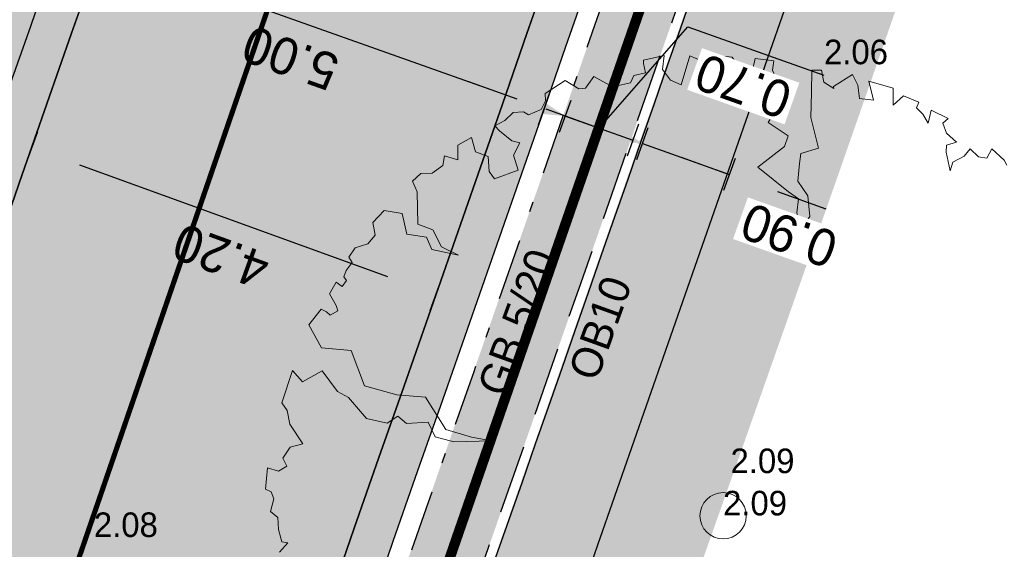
# Model space of a CAD drawing. Header units: metres. Extents: x 134157 to 138734, y 451157 to 455772.
# Tile 828 of 1056: x 136712.62 to 136722.24, y 454217.56 to 454222.73. Entities that reach past the tile are written whole.
import ezdxf

# ---------------------------------------------------------------- set-up
doc = ezdxf.new("R2010")
doc.units = ezdxf.units.M
for name, pattern in [('CENTER__G5', [2.4, 1.5, -0.3, 0.3, -0.3]), ('DASHDOT__G2', [1.2, 0.6, -0.3, 0, -0.3]), ('HIDDEN__G5', [1.125, 0.75, -0.375]), ('TR18X20__G2', [2.5999999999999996, 1, -0.4, 0, -0.4, 0, -0.4, 0, -0.4])]:
    doc.linetypes.add(name, pattern=pattern)
doc.layers.add('-DR-alg-hulplijnen kantverharding asflast nieuwe fietsstraat', color=7, linetype='Continuous', true_color=0xff9429, plot=False)
doc.layers.add('-DR-bs-boom', color=253, linetype='Continuous', lineweight=13)
for name, color, linetype in [('-DR-bs-rio-DWA Jutfaseweg', 253, 'Continuous'), ('-DR-bs-txt-hoogtemaat', 253, 'Continuous'), ('-DR-nw-maatvoering', 3, 'Continuous'), ('-DR-nw-rio-HWA 160', 170, 'CENTER__G5'), ('-DR-nw-vh-band 10x20 ob', 2, 'HIDDEN__G5'), ('-DR-nw-vh-band 18-20x25', 2, 'TR18X20__G2'), ('-DR-nw-vh-band 5-20x25', 2, 'DASHDOT__G2'), ('-DR-nw-vh-kantverharding', 3, 'Continuous'), ('-DR-nw-vh-txt-kantopsluitingen', 2, 'Continuous')]:
    doc.layers.add(name, color=color, linetype=linetype)
doc.layers.add('-DR-nw-gr-arc-gras', color=7, linetype='Continuous', true_color=0xb5d5a4)
for name, color, linetype, lineweight, true_color in [('-DR-nw-vh-arc-asfalt fietsstraat rood', 7, 'Continuous', 9, 0xdfbfc7), ('-DR-nw-vh-arc-sbs df Drainflow', 7, 'Continuous', 9, 0xb9747c), ('-DR-nw-vh-arc-sbs kf bruinrood rabat halfsteens', 7, 'Continuous', 9, 0xb88485)]:
    doc.layers.add(name, color=color, linetype=linetype, lineweight=lineweight, true_color=true_color)
doc.layers.add('-DR-nw-vh-arc-halfverharding stabilizer', color=7, linetype='Continuous', lineweight=9, true_color=0xe2e1c1, transparency=0.1)
doc.layers.add('-DR-nw-vh-kantverharding halfverharding stabilizer', color=7, linetype='Continuous', true_color=0xe2e1c1, transparency=0.1)
doc.styles.add('Drong', font='txt', dxfattribs={"height": 1.8})
doc.dimstyles.new('Drong', dxfattribs={"dimtxt": 1.8, "dimasz": 2.5, "dimexe": 0, "dimexo": 0, "dimgap": 0.9, "dimtad": 1, "dimzin": 0, "dimdsep": 46, "dimtxsty": 'Drong', "dimblk": 'dimblk-wit', "dimcen": 0, "dimse1": 1, "dimse2": 1, "dimclrd": 256, "dimclre": 1, "dimclrt": 7, "dimadec": 0, "dimazin": 0, "dimtfac": 1, "dimtmove": 0, "dimatfit": 3, "dimfxl": 1, "dimtolj": 1, "dimtzin": 0, "dimarcsym": 0})
pattern_1 = [(115.3356253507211, (136419.7180158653, 453326.2367068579), (-0.2236810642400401, -0.1059037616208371), [0.06, -0.187485]), (205.3356253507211, (136419.7180158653, 453326.2367068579), (0.1059037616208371, -0.22368106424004), [0.06, -0.187485])]

# ---------------------------------------------------------------- blocks, each defined once
blk = doc.blocks.new('Boom bestaand 1')
blk.add_lwpolyline([(-0.2270861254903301, 0.4339209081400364), (-0.2330585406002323, 0.4330255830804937), (-0.2498892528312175, 0.4257264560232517), (-0.242749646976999, 0.416712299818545), (-0.2476345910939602, 0.4092003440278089), (-0.2589076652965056, 0.4043176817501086), (-0.2543983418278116, 0.3953035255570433), (-0.2532710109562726, 0.3814065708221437), (-0.2457557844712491, 0.3746459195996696), (-0.2660470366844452, 0.3787774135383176), (-0.2728107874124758, 0.3821577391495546), (-0.2716834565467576, 0.3934255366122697), (-0.2848353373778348, 0.3874160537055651), (-0.2964840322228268, 0.3881672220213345), (-0.2987384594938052, 0.3953035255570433), (-0.3145206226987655, 0.3821577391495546), (-0.3028719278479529, 0.3735190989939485), (-0.3141447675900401, 0.3720167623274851), (-0.3231631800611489, 0.3686364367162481), (-0.3276722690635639, 0.3731435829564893), (-0.3404482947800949, 0.3607491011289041), (-0.3359389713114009, 0.3464764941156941), (-0.3526397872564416, 0.353711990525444), (-0.3702979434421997, 0.3325317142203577), (-0.3491079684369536, 0.3290017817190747), (-0.3568775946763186, 0.3155875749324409), (-0.37100416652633, 0.3198237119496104), (-0.3837182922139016, 0.3191176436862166), (-0.3801864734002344, 0.2951135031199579), (-0.3780675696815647, 0.2944074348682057), (-0.3886625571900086, 0.2873474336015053), (-0.4013764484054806, 0.2901714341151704), (-0.4056142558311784, 0.2802872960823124), (-0.3837182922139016, 0.2704032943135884), (-0.3589967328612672, 0.2591071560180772), (-0.3250928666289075, 0.2534590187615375), (-0.327212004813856, 0.2336908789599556), (-0.3180296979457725, 0.228042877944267), (-0.3010777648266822, 0.2188648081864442), (-0.2820069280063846, 0.2223948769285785), (-0.2608169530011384, 0.2153347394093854), (-0.2523411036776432, 0.2012146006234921), (-0.2699992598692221, 0.2040386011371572), (-0.2834196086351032, 0.2118046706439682), (-0.2947208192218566, 0.2047446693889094), (-0.3321562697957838, 0.1849765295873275), (-0.3413385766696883, 0.2202768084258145), (-0.350520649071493, 0.2287488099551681), (-0.3724168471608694, 0.2146288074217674), (-0.3879560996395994, 0.2358089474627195), (-0.4042018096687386, 0.2414569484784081), (-0.4225661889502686, 0.2414569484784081), (-0.4315337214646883, 0.2467254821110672), (-0.4415591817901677, 0.229188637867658), (-0.4324549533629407, 0.2223948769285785), (-0.435986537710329, 0.2110987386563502), (-0.4423434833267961, 0.2082747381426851), (-0.4530205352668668, 0.2066837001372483), (-0.4612717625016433, 0.1920817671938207), (-0.457176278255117, 0.18003446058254), (-0.4670650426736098, 0.170150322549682), (-0.472715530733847, 0.1652082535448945), (-0.4472877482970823, 0.1440281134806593), (-0.4564700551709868, 0.1355561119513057), (-0.4705966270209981, 0.1320260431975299), (-0.4840167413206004, 0.1397921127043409), (-0.4882547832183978, 0.1171998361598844), (-0.4847231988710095, 0.1157878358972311), (-0.4748346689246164, 0.1136699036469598), (-0.4769535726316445, 0.1009617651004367), (-0.4713028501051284, 0.09460769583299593), (-0.4748346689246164, 0.0748395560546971), (-0.4931990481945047, 0.06071941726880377), (-0.4854294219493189, 0.04730521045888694), (-0.4875485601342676, 0.04024520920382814), (-0.5016751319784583, 0.03036107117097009), (-0.4974370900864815, 0.00494493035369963), (-0.4896674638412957, 0.002120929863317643), (-0.4832352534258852, -0.006023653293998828), (-0.4832352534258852, -0.0211265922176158), (-0.4885680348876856, -0.02468023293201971), (-0.4921233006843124, -0.03534115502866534), (-0.4876793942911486, -0.04689045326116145), (-0.4867905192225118, -0.05932826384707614), (-0.4796799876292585, -0.05666299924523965), (-0.4645700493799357, -0.04866734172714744), (-0.459237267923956, -0.04156006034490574), (-0.449460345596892, -0.05310935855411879), (-0.4325726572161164, -0.05488624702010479), (-0.4341562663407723, -0.082442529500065), (-0.4438616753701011, -0.08442230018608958), (-0.4591129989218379, -0.0788789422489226), (-0.4694125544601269, -0.08976781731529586), (-0.4852582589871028, -0.08739209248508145), (-0.4834755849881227, -0.1044182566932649), (-0.4690165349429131, -0.1107536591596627), (-0.4787219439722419, -0.1222364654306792), (-0.4698088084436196, -0.1279778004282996), (-0.4666397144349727, -0.1420344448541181), (-0.471197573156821, -0.1534835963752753), (-0.4672833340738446, -0.1649416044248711), (-0.4544219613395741, -0.1649416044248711), (-0.4219893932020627, -0.1780763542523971), (-0.409966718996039, -0.1657799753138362), (-0.389277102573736, -0.1643826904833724), (-0.3736199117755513, -0.1512478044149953), (-0.3909544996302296, -0.175281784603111), (-0.4052137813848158, -0.175281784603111), (-0.4169567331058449, -0.1934470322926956), (-0.4393239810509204, -0.1892550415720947), (-0.4502279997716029, -0.2060228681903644), (-0.4429587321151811, -0.2225112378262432), (-0.4293484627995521, -0.2253992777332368), (-0.4239762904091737, -0.2366267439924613), (-0.4254414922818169, -0.2510271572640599), (-0.418848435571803, -0.2612782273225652), (-0.4122553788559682, -0.2603019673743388), (-0.4066391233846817, -0.2695767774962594), (-0.4012669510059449, -0.2747023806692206), (-0.3966274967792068, -0.2734819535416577), (-0.3924762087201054, -0.2805602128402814), (-0.3993135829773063, -0.2847094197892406), (-0.3905228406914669, -0.2961809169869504), (-0.3763599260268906, -0.2947164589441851), (-0.3702552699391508, -0.2952046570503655), (-0.3690343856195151, -0.3047234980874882), (-0.3739181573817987, -0.307164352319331), (-0.3790460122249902, -0.3110695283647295), (-0.3685879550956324, -0.3301182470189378), (-0.3402060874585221, -0.3273904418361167), (-0.3249566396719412, -0.2991245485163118), (-0.2839884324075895, -0.301203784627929), (-0.2610645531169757, -0.2728350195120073), (-0.2463278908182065, -0.2450116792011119), (-0.2053925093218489, -0.2390105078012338), (-0.1868351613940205, -0.2166427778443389), (-0.1742816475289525, -0.1980938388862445), (-0.189564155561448, -0.2362827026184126), (-0.2026635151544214, -0.2526493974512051), (-0.2201291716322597, -0.2531949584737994), (-0.2283163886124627, -0.2755626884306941), (-0.2392323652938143, -0.2810182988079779), (-0.2370492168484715, -0.2946571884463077), (-0.2506941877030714, -0.313205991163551), (-0.2790760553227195, -0.3219349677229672), (-0.2898422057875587, -0.3303738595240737), (-0.3172829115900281, -0.3367933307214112), (-0.3145534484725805, -0.3612149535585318), (-0.3303818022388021, -0.3661248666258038), (-0.3025457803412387, -0.3906749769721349), (-0.2927212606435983, -0.3884927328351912), (-0.2779845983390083, -0.3917659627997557), (-0.2528775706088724, -0.3874016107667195), (-0.2548309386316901, -0.4015582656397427), (-0.2470641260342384, -0.4137096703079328), (-0.2372707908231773, -0.4130346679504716), (-0.235920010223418, -0.4234984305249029), (-0.2440246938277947, -0.4329495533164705), (-0.2234253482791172, -0.4440884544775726), (-0.2183598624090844, -0.4397003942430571), (-0.2102551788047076, -0.4400378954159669), (-0.1991112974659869, -0.448814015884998), (-0.1899934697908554, -0.4440884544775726), (-0.1778364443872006, -0.4484763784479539), (-0.1639910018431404, -0.4505016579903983), (-0.1606139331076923, -0.4451010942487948), (-0.1548731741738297, -0.4572524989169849)])
blk.add_circle((0, 0), 0.02512965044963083)
blk = doc.blocks.new('dimblk-wit')
at = {"color": 7}
blk.add_line((2.842170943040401e-14, -0.3333333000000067), (-2.842170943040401e-14, 0.3333333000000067), dxfattribs=at)
blk.add_solid([(0, 0), (-0.7999999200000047, 0.1999999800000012), (-0.7999999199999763, -0.1999999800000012)], dxfattribs=at)
blk = doc.blocks.new('*D268')
at = {"layer": '-DR-nw-maatvoering', "lineweight": -2, "transparency": 16777216}
blk.add_line((136717.2726462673, 454222.0302462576), (136713.5037880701, 454223.3702865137), dxfattribs=at)
at = {"layer": 'Defpoints', "color": 0, "transparency": 16777216}
for p in [(136713.0326807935, 454223.5377915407), (136713.0326807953, 454223.5377915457), (136717.7437535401, 454221.8627412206)]:
    blk.add_point(p, dxfattribs=at)
at = {"layer": '-DR-nw-maatvoering', "lineweight": -2, "transparency": 16777216, "xscale": 0.5, "yscale": 0.5, "zscale": 0.5}
for p, rotation in [((136713.0326807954, 454223.5377915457), 160.4268500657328), ((136717.743753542, 454221.8627412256), 340.4268500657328)]:
    blk.add_blockref('dimblk-wit', p, dxfattribs=dict(at, rotation=rotation))
at = {"layer": '-DR-nw-maatvoering', "color": 7, "transparency": 16777216, "insert": (136715.2663765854, 454222.3575902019), "char_height": 0.36, "attachment_point": 5, "rotation": 160.4268500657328, "style": 'Drong'}
blk.add_mtext('\\A1;5.00', dxfattribs=at)
blk = doc.blocks.new('*D270')
at = {"layer": '-DR-nw-maatvoering', "lineweight": -2, "transparency": 16777216}
for p, q in [((136718.280138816, 454221.6720707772), (136719.1466980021, 454222.6623592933)), ((136719.1466980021, 454222.6623592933), (136720.4754068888, 454222.1899288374)), ((136717.4798010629, 454221.9566356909), (136717.0086937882, 454222.1241407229)), ((136717.9509083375, 454221.7891306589), (136718.6093692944, 454221.5550108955)), ((136717.9509083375, 454221.7891306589), (136718.6093692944, 454221.5550108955)), ((136719.0804765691, 454221.3875058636), (136719.5515838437, 454221.2200008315))]:
    blk.add_line(p, q, dxfattribs=at)
at = {"layer": 'Defpoints', "color": 0, "transparency": 16777216}
for p in [(136718.6622825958, 454221.7038293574), (136718.6093692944, 454221.5550108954), (136717.7973674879, 454221.3572975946)]:
    blk.add_point(p, dxfattribs=at)
at = {"layer": '-DR-nw-maatvoering', "lineweight": -2, "transparency": 16777216, "xscale": 0.5, "yscale": 0.5, "zscale": 0.5}
for p, rotation in [((136717.9509083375, 454221.7891306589), 340.4268500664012), ((136718.6093692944, 454221.5550108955), 160.4268500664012)]:
    blk.add_blockref('dimblk-wit', p, dxfattribs=dict(at, rotation=rotation))
at = {"layer": '-DR-nw-maatvoering', "color": 7, "transparency": 16777216, "insert": (136719.6892118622, 454222.0834678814), "char_height": 0.36, "attachment_point": 5, "rotation": 160.42685006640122, "style": 'Drong', "bg_fill": 3, "box_fill_scale": 1.1, "bg_fill_color": 256, "bg_fill_true_color": 13158600, "bg_fill_transparency": 0}
blk.add_mtext('\\A1;0.70', dxfattribs=at)
blk = doc.blocks.new('*D271')
at = {"layer": '-DR-nw-maatvoering', "lineweight": -2, "transparency": 16777216}
for p, q in [((136718.2335595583, 454221.6886323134), (136717.7624522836, 454221.8561373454)), ((136718.7046668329, 454221.5211272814), (136719.5526599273, 454221.2196182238)), ((136720.023767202, 454221.0521131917), (136720.4948744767, 454220.8846081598))]:
    blk.add_line(p, q, dxfattribs=at)
at = {"layer": 'Defpoints', "color": 0, "transparency": 16777216}
for p in [(136718.7604870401, 454221.6781214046), (136719.6084801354, 454221.3766123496), (136719.5526599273, 454221.2196182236)]:
    blk.add_point(p, dxfattribs=at)
at = {"layer": '-DR-nw-maatvoering', "lineweight": -2, "transparency": 16777216, "xscale": 0.5, "yscale": 0.5, "zscale": 0.5, "rotation": 340.4268500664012}
blk.add_blockref('dimblk-wit', (136718.7046668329, 454221.5211272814), dxfattribs=at)
at = {"layer": '-DR-nw-maatvoering', "color": 7, "transparency": 16777216, "insert": (136720.1374802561, 454220.6256844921), "char_height": 0.36, "attachment_point": 5, "rotation": 160.42685006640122, "style": 'Drong', "bg_fill": 3, "box_fill_scale": 1.1, "bg_fill_color": 256, "bg_fill_true_color": 13158600, "bg_fill_transparency": 0}
blk.add_mtext('\\A1;0.90', dxfattribs=at)
at = {"layer": '-DR-nw-maatvoering', "lineweight": -2, "transparency": 16777216, "xscale": 0.5, "yscale": 0.5, "zscale": 0.5, "rotation": 160.4268500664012}
blk.add_blockref('dimblk-wit', (136719.5526599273, 454221.2196182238), dxfattribs=at)
blk = doc.blocks.new('*D272')
at = {"layer": '-DR-nw-maatvoering', "lineweight": -2, "transparency": 16777216}
blk.add_line((136716.2170198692, 454220.2187267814), (136713.2089212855, 454221.3102133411), dxfattribs=at)
at = {"layer": 'Defpoints', "color": 0, "transparency": 16777216}
for p in [(136712.7389058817, 454221.4807581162), (136712.7389058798, 454221.480758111), (136716.687035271, 454220.0481820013)]:
    blk.add_point(p, dxfattribs=at)
at = {"layer": '-DR-nw-maatvoering', "lineweight": -2, "transparency": 16777216, "xscale": 0.5, "yscale": 0.5, "zscale": 0.5}
for p, rotation in [((136712.7389058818, 454221.4807581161), 160.0567307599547), ((136716.6870352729, 454220.0481820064), 340.0567307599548)]:
    blk.add_blockref('dimblk-wit', p, dxfattribs=dict(at, rotation=rotation))
at = {"layer": '-DR-nw-maatvoering', "color": 7, "transparency": 16777216, "insert": (136714.5889189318, 454220.4225880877), "char_height": 0.36, "attachment_point": 5, "rotation": 160.05673075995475, "style": 'Drong'}
blk.add_mtext('\\A1;4.20', dxfattribs=at)
blk = doc.blocks.new('*D692')
at = {"layer": '-DR-nw-maatvoering', "lineweight": -2, "transparency": 16777216}
blk.add_line((136708.5766837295, 454214.7539243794), (136719.3880839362, 454245.9229813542), dxfattribs=at)
at = {"layer": 'Defpoints', "color": 0, "transparency": 16777216}
for p in [(136719.55193844, 454246.3953707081), (136719.6505453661, 454246.3611675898), (136708.5114361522, 454214.2473319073)]:
    blk.add_point(p, dxfattribs=at)
at = {"layer": '-DR-nw-maatvoering', "lineweight": -2, "transparency": 16777216, "xscale": 0.5, "yscale": 0.5, "zscale": 0.5}
for p, rotation in [((136719.5519384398, 454246.3953707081), 70.8702195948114), ((136708.4128292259, 454214.2815350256), 250.8702195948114)]:
    blk.add_blockref('dimblk-wit', p, dxfattribs=dict(at, rotation=rotation))
at = {"layer": '-DR-nw-maatvoering', "color": 7, "transparency": 16777216, "insert": (136715.6286465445, 454236.1943989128), "char_height": 0.36, "attachment_point": 5, "rotation": 70.87021959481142, "style": 'Drong'}
blk.add_mtext('\\A1;34.00', dxfattribs=at)

msp = doc.modelspace()

# ---------------------------------------------------------------- hatches: boundary and pattern name
at = {"layer": '-DR-nw-gr-arc-gras', "transparency": 33554687}
h = msp.add_hatch(dxfattribs=at)
h.set_pattern_fill('AGR-BOLLEN', color=256, scale=0.1, pattern_type=2)
h.set_pattern_definition(pattern_1)
edge = h.paths.add_edge_path()
edge.add_arc((-7000776.809524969, 3043164.567559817), 7592527.997363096, 340.0567505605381, 340.0572256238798)
edge.add_line((136455.7815594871, 453494.2542758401), (136455.1236032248, 453494.4934109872))
edge.add_arc((380495.2223584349, 364992.5484406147), 259592.3035530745, 160.0666568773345, 160.0804453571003)
edge.add_line((136433.832290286, 453435.7615323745), (136433.813485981, 453435.768343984))
edge.add_line((136433.813485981, 453435.768343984), (136432.1794965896, 453431.2550945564))
edge.add_line((136432.1794965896, 453431.2550945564), (136432.198303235, 453431.2482893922))
edge.add_line((136432.198303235, 453431.2482893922), (136431.6776287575, 453429.8696050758))
edge.add_line((136431.6776287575, 453429.8696050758), (136432.3363505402, 453429.6312341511))
edge.add_line((136432.3363505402, 453429.6312341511), (136434.3092713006, 453435.0765756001))
h = msp.add_hatch(dxfattribs=at)
h.set_pattern_fill('AGR-BOLLEN', color=256, scale=0.1, pattern_type=2)
h.set_pattern_definition(pattern_1)
edge = h.paths.add_edge_path()
edge.add_line((136644.2753070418, 454017.4218487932), (136643.9350728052, 454016.4814706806))
edge.add_line((136643.9350728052, 454016.4814706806), (136643.8839339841, 454016.3403207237))
edge.add_line((136643.8839339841, 454016.3403207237), (136644.542212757, 454016.1016536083))
edge.add_arc((1711333.983143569, -116117.4265426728), 1674723.581774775, 160.0956720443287, 160.096657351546, ccw=False)
edge.add_line((136654.3469492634, 454043.1812754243), (136653.6888597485, 454043.419891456))
edge.add_line((136653.6888597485, 454043.419891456), (136653.6378049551, 454043.2789838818))
edge.add_line((136653.6378049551, 454043.2789838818), (136653.2975354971, 454042.3386559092))
edge.add_line((136653.2975354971, 454042.3386559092), (136644.2753070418, 454017.4218487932))
h = msp.add_hatch(dxfattribs=at)
h.set_pattern_fill('AGR-BOLLEN', color=256, scale=0.1, pattern_type=2)
h.set_pattern_definition(pattern_1)
edge = h.paths.add_edge_path()
edge.add_line((136715.0112378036, 454211.3267571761), (136714.3504563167, 454211.5593636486))
edge.add_line((136714.3504563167, 454211.5593636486), (136718.4512668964, 454223.285286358))
edge.add_line((136718.4512668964, 454223.285286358), (136722.5186230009, 454235.0227083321))
edge.add_line((136722.5186230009, 454235.0227083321), (136723.1803275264, 454234.794149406))
edge.add_arc((132528.61179572, 455681.7840871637), 4437.13703281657, 340.6463634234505, 340.9672282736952, ccw=False)
h = msp.add_hatch(dxfattribs=at)
h.set_pattern_fill('AGR-BOLLEN', color=256, scale=0.1, pattern_type=2)
h.set_pattern_definition(pattern_1)
h.paths.add_polyline_path([(136680.8181372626, 454113.3477231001), (136681.7583936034, 454113.0072557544), (136695.6216056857, 454151.2331555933), (136697.8514209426, 454150.418564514), (136700.8020000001, 454158.7690000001), (136698.5957472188, 454159.4627371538), (136702.3224466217, 454169.7982563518, 0.003576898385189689), (136716.2680567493, 454208.7901107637, 0.003576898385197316), (136718.6060000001, 454208.0040000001, 0.003576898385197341), (136721.1490000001, 454215.3520000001, 0.00357689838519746), (136718.841618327, 454216.1837744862, 0.003577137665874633), (136723.8472994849, 454230.5978849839), (136722.9019403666, 454230.923898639, -0.003576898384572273), (136701.3821902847, 454170.1387237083)])
h = msp.add_hatch(dxfattribs=at)
h.set_pattern_fill('AGR-BOLLEN', color=256, scale=0.1, pattern_type=2)
h.set_pattern_definition(pattern_1)
edge = h.paths.add_edge_path()
edge.add_arc((201445.8787886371, 430906.3577488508), 68798.18994699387, 160.2184351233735, 160.2357859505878, ccw=False)
edge.add_arc((201560.3116756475, 431227.0068245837), 68798.19358799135, 160.484620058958, 160.5019708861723, ccw=False)
edge.add_line((136714.446815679, 454209.7231900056), (136713.7865181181, 454209.9556261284))
edge.add_line((136713.7865181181, 454209.9556261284), (136713.7367865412, 454209.8142461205))
edge.add_line((136713.7367865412, 454209.8142461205), (136713.4053277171, 454208.8707135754))
edge.add_arc((132463.7408879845, 455704.5910048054), 4505.199999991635, 340.09465014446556, 340.60986997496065, ccw=False)
edge.add_line((136699.7837545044, 454170.7175181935), (136694.0695503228, 454154.9368074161))
edge.add_line((136694.0695503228, 454154.9368074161), (136693.729157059, 454153.9965279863))
edge.add_line((136693.729157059, 454153.9965279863), (136693.6780549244, 454153.8553647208))
edge.add_line((136693.6780549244, 454153.8553647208), (136694.3366119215, 454153.6165329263))
edge.add_line((136694.3366119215, 454153.6165329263), (136700.4419339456, 454170.4791910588))
at = {"layer": '-DR-nw-vh-arc-asfalt fietsstraat rood', "transparency": 33554687}
h = msp.add_hatch(color=256, dxfattribs=at)
h.dxf.hatch_style = 1
edge = h.paths.add_edge_path()
edge.add_line((136621.1191711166, 453955.2346702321), (136699.219600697, 454170.9217985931))
edge.add_arc((132463.7408879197, 455704.5910048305), 4504.600000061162, 340.0946501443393, 342.4755033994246)
edge.add_line((136759.2747347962, 454348.1949966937), (136783.3161431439, 454424.331082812))
edge.add_line((136783.3161431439, 454424.331082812), (136779.3110722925, 454425.5957596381))
edge.add_line((136779.3110722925, 454425.5957596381), (136755.2696639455, 454349.4596735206))
edge.add_arc((132463.7408877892, 455704.5910048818), 4500.400000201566, 340.09465014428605, 342.4755033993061, ccw=False)
edge.add_line((136695.2705240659, 454172.3517614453), (136617.1700944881, 453956.6646330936))
edge.add_line((136617.1700944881, 453956.6646330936), (136621.1191711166, 453955.2346702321))
at = {"layer": '-DR-nw-vh-arc-halfverharding stabilizer'}
h = msp.add_hatch(dxfattribs=at)
h.set_pattern_fill('GRAVEL', color=256, scale=0.03)
h.set_pattern_definition([(228.0127875, (0.54864, 0.7619999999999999), (-6.096000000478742, -6.857999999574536), [0.102516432, -10.1491450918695]), (184.969741, (0.4800599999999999, 0.6858), (9.143999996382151, 0.7620000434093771), [0.175921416, -17.41621466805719]), (132.5104471, (0.3048, 0.6705599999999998), (7.620000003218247, -8.381999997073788), [0.124044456, -12.28041683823]), (267.273689, (0.00762, 0.4800599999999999), (0.7620000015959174, 15.23999999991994), [0.160201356, -15.8599312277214]), (292.83365418, (0, 0.32004), (-3.810000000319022, 9.143999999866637), [0.15709011, -15.5519423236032]), (357.2736889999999, (0.06096, 0.17526), (-15.23999999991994, 0.7620000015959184), [0.160201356, -15.8599312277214]), (37.69424047, (0.22098, 0.16764), (-9.905999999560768, -7.620000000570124), [0.211858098, -20.9739345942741]), (72.25532837, (0.38862, 0.29718), (5.334000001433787, 16.76399999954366), [0.200015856, -19.8015769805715]), (121.42956562, (0.4495799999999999, 0.48768), (-6.096000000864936, 9.905999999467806), [0.1607439, -15.9136637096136]), (175.2363583, (0.36576, 0.6248400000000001), (8.381999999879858, -0.7620000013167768), [0.183513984, -8.992181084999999]), (222.3974378, (0.18288, 0.64008), (-9.143999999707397, -8.382000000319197), [0.237323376, -23.4950317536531]), (138.81407483, (0.7619999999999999, 0.47244), (-5.333999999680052, 4.572000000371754), [0.08100136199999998, -8.0191697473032]), (171.4692344, (0.70104, 0.52578), (9.906000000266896, -1.523999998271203), [0.154104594, -15.256391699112]), (225, (0.54864, 0.54864), (-1.06581410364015e-16, -0.7620000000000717), [0.107762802, -0.9698679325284]), (203.19859051, (0.4953, 0.64008), (3.810000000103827, 1.5239999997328), [0.05803239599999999, -5.745186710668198]), (291.80140949, (0.44196, 0.61722), (-0.7620000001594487, 2.285999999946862), [0.082069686, -4.021425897]), (30.96375653, (0.47244, 0.5410200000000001), (2.286000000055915, 1.523999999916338), [0.133295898, -4.309889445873]), (161.56505118, (0.5867399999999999, 0.6096), (1.524000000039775, -0.761999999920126), [0.096386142, -2.3132694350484]), (16.389540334, (0, 0.61722), (7.620000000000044, 2.286000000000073), [0.1350264, -13.3676480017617]), (70.34617594, (0.12954, 0.65532), (-3.048000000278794, -8.381999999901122), [0.113279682, -11.21466470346]), (293.19859051, (0.5867399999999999, 0.7619999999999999), (-1.523999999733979, 3.810000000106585), [0.11606403, -5.687155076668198]), (343.6104596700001, (0.6324599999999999, 0.65532), (-7.620000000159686, 2.285999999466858), [0.1350264, -13.367648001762]), (339.44395478, (0, 0.14478), (-3.809999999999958, 1.524000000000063), [0.1302105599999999, -6.3803202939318]), (294.7751406, (0.12192, 0.09906), (-3.810000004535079, 8.381999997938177), [0.109101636, -10.801078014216]), (66.80140949, (0.59436, 0), (1.523999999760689, 3.810000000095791), [0.11606403, -5.687155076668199]), (17.35402464, (0.64008, 0.10668), (-9.905999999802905, -3.048000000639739), [0.127734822, -12.64571279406]), (69.44395478, (0.22098, 0), (-1.524000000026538, -3.809999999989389), [0.06510527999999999, -6.445425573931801]), (101.309932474, (0.54864, 0), (-0.7620000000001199, 3.048000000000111), [0.03885437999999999, -3.8465984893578]), (165.963756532, (0.5410200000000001, 0.0381), (2.285999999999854, -0.7619999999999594), [0.15709011, -2.9847163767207]), (186.00900596, (0.38862, 0.0762), (7.61999999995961, 0.762000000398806), [0.1455801, -14.4124094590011]), (303.69006753, (0.47244, 0.47244), (-0.7620000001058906, 1.523999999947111), [0.109897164, -2.637532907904]), (353.15722659, (0.5334, 0.3809999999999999), (12.9540000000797, -1.523999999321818), [0.191867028, -18.9948027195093]), (60.9453959, (0.7239, 0.35814), (-3.048000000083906, -5.333999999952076), [0.078452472, -7.766817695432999]), (90, (0.7619999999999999, 0.42672), (-0.7619999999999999, 0.7619999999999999), [0.04572, -0.7162799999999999]), (120.25643716, (0.37338, 0.09906), (3.047999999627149, -5.334000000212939), [0.105860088, -10.48018223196]), (48.01278749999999, (0.32004, 0.1905), (6.096000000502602, 6.857999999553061), [0.205032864, -10.0466286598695]), (0, (0.4572, 0.3429), (0.7619999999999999, 0.7619999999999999), [0.19812, -0.5638799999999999]), (325.3048465, (0.65532, 0.3429), (7.620000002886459, -5.333999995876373), [0.120482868, -11.927795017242]), (254.0546040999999, (0.75438, 0.27432), (-0.761999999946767, -3.048000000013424), [0.110948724, -5.4364950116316]), (207.64597536, (0.7239, 0.16764), (-14.478000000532, -7.619999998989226), [0.18064353, -17.8837393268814]), (175.42607874, (0.5638799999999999, 0.08381999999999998), (-9.905999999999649, 0.7619999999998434), [0.191108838, -18.919753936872])])
edge = h.paths.add_edge_path()
edge.add_line((136696.3611916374, 454156.2724135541), (136701.3821902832, 454170.1387237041))
edge.add_arc((132463.7408890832, 455704.5910044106), 4506.899998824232, 340.0946501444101, 340.3824801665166)
edge.add_arc((132463.740888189, 455704.59100474), 4506.899999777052, 340.3824801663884, 340.9144113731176)
edge.add_line((136722.9019403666, 454230.923898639), (136725.9012828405, 454239.6212513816))
edge.add_line((136725.9012828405, 454239.6212513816), (136725.0504544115, 454239.9146654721))
edge.add_line((136725.0504544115, 454239.9146654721), (136723.7971678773, 454236.2738443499))
edge.add_line((136723.7971678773, 454236.2738443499), (136723.0405039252, 454236.5352031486))
edge.add_line((136723.0405039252, 454236.5352031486), (136722.5512712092, 454235.1172286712))
edge.add_line((136722.5512712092, 454235.1172286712), (136723.3075039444, 454234.8560547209))
edge.add_line((136723.3075039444, 454234.8560547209), (136722.051111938, 454231.2173127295))
edge.add_line((136722.051111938, 454231.2173127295), (136715.0723628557, 454211.1992251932))
edge.add_line((136715.0723628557, 454211.1992251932), (136714.3172518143, 454211.4650372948))
edge.add_line((136714.3172518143, 454211.4650372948), (136713.8196736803, 454210.0499697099))
edge.add_line((136713.8196736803, 454210.0499697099), (136714.5743433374, 454209.7843129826))
edge.add_line((136714.5743433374, 454209.7843129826), (136708.1893734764, 454191.7482985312))
edge.add_arc((132463.7408867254, 455704.5910051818), 4506.000001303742, 340.0946501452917, 340.38248016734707, ccw=False)
edge.add_line((136700.5359595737, 454170.4451443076), (136695.5145284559, 454156.577639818))
edge.add_line((136695.5145284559, 454156.577639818), (136696.3611916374, 454156.2724135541))
at = {"layer": '-DR-nw-vh-arc-sbs df Drainflow'}
h = msp.add_hatch(dxfattribs=at)
h.set_pattern_fill('AVH-SBS_KEIFORMAAT_ELLEBOOG_01', color=256, scale=3, angle=250, pattern_type=2)
h.set_pattern_definition([(250, (0, 0), (0.3845138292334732, 0.179301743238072), [0.8999999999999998, -0.3]), (340, (-0.2052120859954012, -0.5638155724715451), (0.3845138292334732, 0.179301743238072), [0.8999999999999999, -0.3]), (250, (0.0383478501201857, -0.3332108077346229), (0.3845138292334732, 0.179301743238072), [0, -1.2]), (250, (0.02539267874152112, -0.8073755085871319), (0.3845138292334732, 0.179301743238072), [0, -1.2])])
edge = h.paths.add_edge_path()
edge.add_arc((136720.4741650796, 454246.6075010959), 0.5000000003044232, 251.08667033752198, 341.0764828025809, ccw=False)
edge.add_line((136720.3120963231, 454246.1344961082), (136718.9883467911, 454246.5880609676))
edge.add_arc((136718.8911055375, 454246.3042579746), 0.3000000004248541, 71.0866704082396, 161.0828490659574)
edge.add_arc((132463.740888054, 455704.5910046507), 4497.799999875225, 340.6575901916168, 341.0828490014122, ccw=False)
edge.add_arc((136707.9503535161, 454214.7622822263), 0.3000000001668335, 160.6575900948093, 250.6537687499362)
edge.add_line((136707.8509707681, 454214.4792220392), (136709.1718434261, 454214.0154621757))
edge.add_arc((136709.0062056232, 454213.5436949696), 0.5000001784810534, -19.356450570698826, 70.65378932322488, ccw=False)
edge.add_line((136709.477943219, 454213.3779728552), (136709.6678661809, 454213.8411569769))
edge.add_line((136709.6678661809, 454213.8411569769), (136719.6409825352, 454242.5563320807))
edge.add_line((136719.6409825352, 454242.5563320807), (136720.7850172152, 454245.9724561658))
edge.add_line((136720.7850172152, 454245.9724561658), (136720.9471412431, 454246.4453482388))
at = {"layer": '-DR-nw-vh-arc-sbs kf bruinrood rabat halfsteens', "transparency": 33554687}
h = msp.add_hatch(color=256, dxfattribs=at)
h.dxf.hatch_style = 1
edge = h.paths.add_edge_path()
edge.add_arc((132463.740887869, 455704.591004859), 4500.400000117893, 340.6405330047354, 340.9609252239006)
edge.add_line((136717.9524628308, 454236.5024392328), (136717.5745924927, 454236.6336435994))
edge.add_arc((8236.309871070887, 498800.6098589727), 135990.3796617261, 340.860633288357, 340.8707975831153, ccw=False)
edge.add_line((136709.6669031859, 454213.841715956), (136709.4779428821, 454213.377972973))
edge.add_line((136709.4779428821, 454213.377972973), (136709.3002212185, 454212.8720768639))
edge.add_line((136709.3002212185, 454212.8720768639), (136709.6765894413, 454212.7363942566))
h = msp.add_hatch(color=256, dxfattribs=at)
h.dxf.hatch_style = 1
edge = h.paths.add_edge_path()
edge.add_line((136722.2978290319, 454234.9931755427), (136722.2978497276, 454234.9932355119))
edge.add_line((136722.2978497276, 454234.9932355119), (136721.9199899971, 454235.1244706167))
edge.add_arc((132463.7408884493, 455704.5910047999), 4504.59999954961, 340.64009942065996, 340.9608192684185, ccw=False)
edge.add_arc((132463.7409597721, 455704.5909790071), 4504.599923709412, 340.0946501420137, 340.64009942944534, ccw=False)
edge.add_line((136699.219600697, 454170.9217985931), (136692.3987732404, 454152.0849663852))
edge.add_line((136692.3987732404, 454152.0849663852), (136678.3662238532, 454113.331782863))
edge.add_line((136678.3662238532, 454113.331782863), (136678.7424330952, 454113.1958906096))
edge.add_line((136678.7424330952, 454113.1958906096), (136692.5195549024, 454151.2438747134))
edge.add_line((136692.5195549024, 454151.2438747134), (136699.5957032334, 454170.7856116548))
edge.add_arc((132463.7409193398, 455704.5909935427), 4504.999966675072, 340.0946501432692, 340.6400581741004)
edge.add_arc((132463.7408879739, 455704.5910047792), 4504.999999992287, 340.6400581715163, 340.9608083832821)

# ---------------------------------------------------------------- linework, layer by layer
at = {"layer": '-DR-alg-hulplijnen kantverharding asflast nieuwe fietsstraat'}
for points in [[(136782.1872382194, 454454.7183996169), (136782.7811478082, 454444.4882891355, -0.09121424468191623), (136782.1101864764, 454439.1022242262), (136779.3721577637, 454430.4312351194, 0.08061157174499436), (136779.1407305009, 454428.8462188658), (136779.1650810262, 454427.3139419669, -0.08061157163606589), (136778.9336537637, 454425.7289257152), (136779.3110722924, 454425.595759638), (136755.2696639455, 454349.4596735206, -0.01038880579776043), (136695.2705240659, 454172.3517614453), (136617.170094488, 453956.6646330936), (136616.793991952, 453956.8008200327, -0.01664357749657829), (136615.5574884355, 453953.711278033), (136612.5988155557, 453946.9774368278)], [(136795.3186191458, 454446.8927752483, -0.1133395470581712), (136791.4409132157, 454440.3456031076), (136791.3770963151, 454440.278100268, 0.1125669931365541), (136788.0051475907, 454434.5237714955), (136786.0472758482, 454428.3234404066, -0.08061157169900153), (136785.3264985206, 454426.8929456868), (136784.4183557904, 454425.6411321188, 0.08061144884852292), (136783.6975791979, 454424.2106397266), (136783.3161431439, 454424.331082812), (136759.2747347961, 454348.1949966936, -0.01038880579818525), (136699.219600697, 454170.9217985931), (136621.1191711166, 453955.2346702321), (136621.4952736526, 453955.0984832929, 0.01664357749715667), (136620.467022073, 453951.9335331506), (136618.8898399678, 453946.4661328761, -0.01664357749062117)]]:
    msp.add_lwpolyline(points, format="xyb", dxfattribs=at)
at = {"layer": '-DR-bs-rio-DWA Jutfaseweg', "const_width": 0.05, "flags": 128}
msp.add_lwpolyline([(136709.0652717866, 454205.4441283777), (136727.6192717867, 454259.4081283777)], dxfattribs=at)
at = {"layer": '-DR-nw-rio-HWA 160', "const_width": 0.1, "flags": 128}
msp.add_lwpolyline([(136716.209178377, 454215.7023728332), (136726.9913264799, 454246.8327739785)], dxfattribs=at)
at = {"layer": '-DR-nw-vh-band 10x20 ob', "ltscale": 0.9}
msp.add_lwpolyline([(136714.9780226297, 454211.2331659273, 0.001389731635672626), (136723.2137561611, 454234.8884174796, 0.001389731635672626)], format="xyb", dxfattribs=at)
at = {"layer": '-DR-nw-vh-band 18-20x25'}
msp.add_lwpolyline([(136709.1055882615, 454213.8267553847), (136707.3129538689, 454214.4561513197, 0.001911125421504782), (136718.5801745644, 454246.9393299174), (136720.3769238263, 454246.3236981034)], format="xyb", dxfattribs=at)
at = {"layer": '-DR-nw-vh-band 5-20x25'}
msp.add_lwpolyline([(136714.7316668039, 454212.6444781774, 0.001251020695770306), (136722.1442316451, 454233.9353678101, 0.001153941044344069)], format="xyb", dxfattribs=at)
at = {"layer": '-DR-nw-vh-kantverharding'}
for points in [[(136616.7939919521, 453956.8008200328), (136617.1700944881, 453956.6646330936), (136695.2705240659, 454172.3517614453, 0.01038880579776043), (136755.2696639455, 454349.4596735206), (136779.3110722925, 454425.5957596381)], [(136783.8943779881, 454424.7310660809, 0.4472010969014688), (136784.2009176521, 454424.0516779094), (136785.5093855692, 454423.6384508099, -0.4142026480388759), (136785.7051173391, 454423.2620436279), (136774.1273234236, 454386.5966410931, -0.4142135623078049), (136773.7509128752, 454386.4008986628), (136772.4158892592, 454386.8224576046, 0.4142135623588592), (136771.7885383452, 454386.4962202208), (136771.2164226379, 454384.6844024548, 0.414213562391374), (136771.5426600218, 454384.0570515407), (136772.8776836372, 454383.635492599, -0.414213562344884), (136773.0734260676, 454383.2590820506), (136764.8078596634, 454357.0830832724, -0.4142135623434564), (136764.431449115, 454356.8873408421), (136763.0964254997, 454357.3088997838, 0.4142135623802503), (136762.4690745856, 454356.9826623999), (136759.6561701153, 454348.0745512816, -0.01038880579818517), (136699.5957032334, 454170.7856116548), (136621.4952736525, 453955.0984832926, 0.01664357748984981), (136620.467022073, 453951.9335331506), (136618.8898399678, 453946.4661328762, -0.01664357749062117)], [(136621.4952736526, 453955.098483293), (136621.1191711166, 453955.2346702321), (136699.219600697, 454170.9217985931, 0.01038880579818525), (136759.2747347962, 454348.1949966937), (136783.3161431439, 454424.331082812)], [(136687.0265221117, 454157.2211617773), (136692.8258575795, 454173.2369765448, 0.00152110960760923), (136702.0649413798, 454198.9967505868, -0.4141940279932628), (136702.4480377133, 454199.1790283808), (136703.7672868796, 454198.7104861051, 0.4142461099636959), (136704.4058105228, 454199.0143662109, 0.0008462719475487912), (136709.4780121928, 454213.3779844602, 0.4142461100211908), (136709.1719015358, 454214.0154417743), (136707.8509707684, 454214.4792220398, -0.4141940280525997), (136707.667286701, 454214.8616460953, 0.001855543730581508), (136718.6073090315, 454246.4015181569, -0.414194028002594), (136718.9883467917, 454246.5880609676), (136720.3127439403, 454246.1342742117, 0.4142461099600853), (136720.9478356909, 454246.4452630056, 0.0008335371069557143), (136725.7858372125, 454260.6474980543, 0.4143062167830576), (136725.4725650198, 454261.2815474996), (136724.1466257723, 454261.7302965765, -0.4142541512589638), (136723.95864535, 454262.1106757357, 0.0006336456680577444), (136727.601042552, 454272.9131701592, -0.4141338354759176), (136727.980853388, 454273.1021006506), (136729.308296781, 454272.6567865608, 0.4141859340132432), (136729.941343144, 454272.9717550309, 0.0009221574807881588), (136735.1930203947, 454288.7178888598, 0.4142461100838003)], [(136709.4780121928, 454213.3779844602, 0.001944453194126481), (136720.9478356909, 454246.4452630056, 0.00188751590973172)], [(136715.072370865, 454211.2000236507, 0.001389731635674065), (136723.3082871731, 454234.855800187, 0.001389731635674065)]]:
    msp.add_lwpolyline(points, format="xyb", dxfattribs=at)
at = {"layer": '-DR-nw-vh-kantverharding halfverharding stabilizer'}
msp.add_lwpolyline([(136680.8181372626, 454113.3477231), (136701.3821902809, 454170.1387236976, 0.003576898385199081), (136722.9019403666, 454230.923898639)], format="xyb", dxfattribs=at)

# ---------------------------------------------------------------- block references
at = {"layer": '-DR-bs-boom', "xscale": 9, "yscale": 9, "rotation": 293.3958673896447}
msp.add_blockref('Boom bestaand 1', (136719.4910000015, 454217.8850000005), dxfattribs=at)

# ---------------------------------------------------------------- texts
at = {"layer": '-DR-bs-txt-hoogtemaat', "color": 253, "char_height": 0.24, "attachment_point": 7, "style": 'Drong'}
for s, insert in [('2.06', (136720.477, 454222.293, 2.063)), ('2.09', (136719.564, 454218.298, 2.087)), ('2.09', (136719.491, 454217.885, 2.09)), ('2.08', (136713.347, 454217.674, 2.075))]:
    msp.add_mtext(s, dxfattribs=dict(at, insert=insert))
at = {"layer": '-DR-nw-vh-txt-kantopsluitingen', "style": 'Drong'}
for s, rotation, p in [('GB 5/20', 70, (136717.3678042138, 454219.0323725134)), ('OB10', 70.16725193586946, (136718.2572348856, 454219.1863577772))]:
    msp.add_text(s, height=0.3, rotation=rotation, dxfattribs=at).set_placement(p)

# ---------------------------------------------------------------- dimensions: what is measured, and where the dimension line sits
at = {"layer": '-DR-nw-maatvoering'}
dim = msp.add_linear_dim(base=(136719.55193844, 454246.3953707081), p1=(136708.5114361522, 454214.2473319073), p2=(136719.6505453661, 454246.3611675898), angle=70.87021959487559, dimstyle='Drong', override={"dimrnd": 0.05}, dxfattribs=at)
dim.commit()
dim.dimension.update_dxf_attribs({"geometry": '*D692', "text_midpoint": (136715.9722552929, 454236.0752136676), "dimtype": 161})
for p1, p2, distance, picture, middle in [((136717.7437535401, 454221.8627412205), (136713.0326807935, 454223.5377915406), -5.375941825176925e-09, '*D268', (136715.2663765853, 454222.357590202)), ((136716.687035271, 454220.0481820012), (136712.7389058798, 454221.4807581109), -5.6245021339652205e-09, '*D272', (136714.5889189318, 454220.4225880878))]:
    dim = msp.add_aligned_dim(p1=p1, p2=p2, distance=distance, dimstyle='Drong', override={"dimtfill": 0}, dxfattribs=at)
    dim.commit()
    dim.dimension.update_dxf_attribs({"geometry": picture, "text_midpoint": middle})

# ---------------------------------------------------------------- next in the draw order: dimensions: what is measured, and where the dimension line sits
dim = msp.add_linear_dim(base=(136718.6093692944, 454221.5550108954), p1=(136717.7973674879, 454221.3572975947), p2=(136718.6622825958, 454221.7038293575), angle=340.4268500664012, dimstyle='Drong', override={"dimtfill": 1}, dxfattribs=at)
dim.commit()
dim.dimension.update_dxf_attribs({"geometry": '*D270', "text_midpoint": (136719.316296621, 454222.6020574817), "dimtype": 160})

# ---------------------------------------------------------------- next in the draw order: dimensions: what is measured, and where the dimension line sits
dim = msp.add_linear_dim(base=(136719.5526599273, 454221.2196182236), p1=(136718.7604870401, 454221.6781214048), p2=(136719.6084801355, 454221.3766123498), angle=340.4268500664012, dimstyle='Drong', override={"dimtfill": 1}, dxfattribs=at)
dim.commit()
dim.dimension.update_dxf_attribs({"geometry": '*D271', "text_midpoint": (136720.2593208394, 454220.9683606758), "dimtype": 160})

# ---------------------------------------------------------------- next in the draw order: linework, layer by layer
at = {"layer": '-DR-alg-hulplijnen kantverharding asflast nieuwe fietsstraat'}
for points in [[(136782.1872382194, 454454.7183996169), (136782.7811478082, 454444.4882891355, -0.09121424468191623), (136782.1101864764, 454439.1022242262), (136779.3721577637, 454430.4312351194, 0.08061157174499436), (136779.1407305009, 454428.8462188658), (136779.1650810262, 454427.3139419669, -0.08061157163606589), (136778.9336537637, 454425.7289257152), (136779.3110722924, 454425.595759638), (136755.2696639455, 454349.4596735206, -0.01038880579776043), (136695.2705240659, 454172.3517614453), (136617.170094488, 453956.6646330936), (136616.793991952, 453956.8008200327, -0.01664357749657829), (136615.5574884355, 453953.711278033), (136612.5988155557, 453946.9774368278)], [(136795.3186191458, 454446.8927752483, -0.1133395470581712), (136791.4409132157, 454440.3456031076), (136791.3770963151, 454440.278100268, 0.1125669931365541), (136788.0051475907, 454434.5237714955), (136786.0472758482, 454428.3234404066, -0.08061157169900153), (136785.3264985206, 454426.8929456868), (136784.4183557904, 454425.6411321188, 0.08061144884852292), (136783.6975791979, 454424.2106397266), (136783.3161431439, 454424.331082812), (136759.2747347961, 454348.1949966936, -0.01038880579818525), (136699.219600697, 454170.9217985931), (136621.1191711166, 453955.2346702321), (136621.4952736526, 453955.0984832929, 0.01664357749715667), (136620.467022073, 453951.9335331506), (136618.8898399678, 453946.4661328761, -0.01664357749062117)]]:
    msp.add_lwpolyline(points, format="xyb", dxfattribs=at)

doc.saveas('drawing.dxf')
